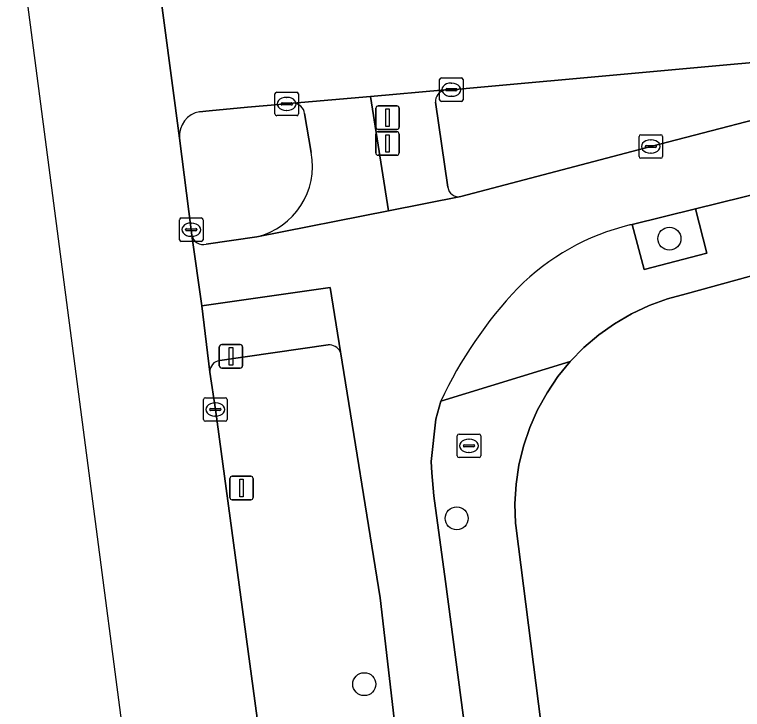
# Model space of a CAD drawing. Extents: x 161084 to 161928, y 385354 to 386522.
# Drawn here: x 161140.77 to 161171.75, y 386126.41 to 386155.98 of the extents above; entities that cross this region are included whole.
import ezdxf

# ---------------------------------------------------------------- set-up
doc = ezdxf.new("R2010")
doc.units = 0
for name, color, linetype in [('IMGEO_Berm_groen', 7, 'Continuous'), ('IMGEO_Boom', 7, 'Continuous'), ('IMGEO_Brandkraan', 7, 'Continuous'), ('IMGEO_Drukknoppaal', 7, 'Continuous'), ('IMGEO_Erf', 7, 'Continuous'), ('IMGEO_Fietspad_gesloten', 7, 'Continuous'), ('IMGEO_Groenvoorziening', 7, 'Continuous'), ('IMGEO_Kolk', 7, 'Continuous'), ('IMGEO_Lichtmast', 7, 'Continuous'), ('IMGEO_OVBaan_gesloten', 7, 'Continuous'), ('IMGEO_Rijbaan_lokaal_gesloten', 7, 'Continuous'), ('IMGEO_Verkeerseiland_groen', 7, 'Continuous'), ('IMGEO_Verkeersregelinstallatiepaal', 7, 'Continuous'), ('IMGEO_Voetpad_open', 7, 'Continuous')]:
    doc.layers.add(name, color=color, linetype=linetype)

msp = doc.modelspace()

# ---------------------------------------------------------------- linework, layer by layer
at = {"layer": 'IMGEO_Berm_groen'}
for points in [[(161154.116, 386141.926), (161149.503, 386141.254)], [(161163.009, 386078.911), (161157.717, 386119.144), (161156.332, 386131.161), (161154.639, 386141.624)], [(161149.083, 386140.767), (161149.318, 386139.173), (161151.938, 386119.836), (161154.412, 386100.485), (161157.079, 386080.17), (161159.857, 386058.81), (161162.806, 386036.478), (161163.181, 386034.035), (161173.593, 385955.119), (161176.3, 385935.247), (161177.056, 385929.432), (161181.599, 385894.516), (161192.506, 385812.149), (161194.437, 385797.117), (161194.675, 385795.33), (161194.813, 385794.299), (161198.275, 385794.739), (161199.988, 385781.774), (161203.044, 385758.47), (161205.621, 385758.801), (161204.389, 385768.102), (161200.818, 385794.469)]]:
    msp.add_lwpolyline(points, dxfattribs=at)
for centre, radius, start, end in [((161154.149, 386141.378), 0.548, 26.5913, 93.4011), ((161149.559, 386140.781), 0.477, 96.8029, 181.6466)]:
    msp.add_arc(centre, radius, start, end, dxfattribs=at)
at = {"layer": 'IMGEO_Boom'}
for centre in [(161168.64, 386146.444), (161159.588, 386134.542), (161155.654, 386127.485)]:
    msp.add_circle(centre, 0.489, dxfattribs=at)
at = {"layer": 'IMGEO_Brandkraan'}
for p, q in [((161159.686, 386138.127), (161160.538, 386138.127)), ((161159.611, 386137.201), (161159.611, 386138.053)), ((161160.099, 386137.907), (161160.124, 386137.907)), ((161160.612, 386138.053), (161160.612, 386137.201)), ((161159.87, 386137.621), (161159.87, 386137.633)), ((161160.308, 386137.584), (161159.91, 386137.584)), ((161159.913, 386137.67), (161160.311, 386137.67)), ((161160.354, 386137.633), (161160.354, 386137.621)), ((161160.122, 386137.347), (161160.097, 386137.347)), ((161160.538, 386137.127), (161159.686, 386137.127))]:
    msp.add_line(p, q, dxfattribs=at)
for points in [[(161159.686, 386138.127), (161160.538, 386138.127)], [(161159.611, 386137.201), (161159.611, 386138.053)], [(161160.612, 386138.053), (161160.612, 386137.201)], [(161160.538, 386137.127), (161159.686, 386137.127)]]:
    msp.add_lwpolyline(points, dxfattribs=at)
for centre, radius, start, end in [((161159.688, 386138.051), 0.0765, 91.552, 178.448), ((161159.688, 386138.051), 0.0765, 91.552, 178.448), ((161160.536, 386138.051), 0.0765, 1.552, 88.448), ((161160.536, 386138.051), 0.0765, 1.552, 88.448), ((161159.91, 386137.63), 0.0403, 85.8775, 175.7526), ((161159.907, 386137.62), 0.0366, 178.938, 274.7102), ((161160.311, 386137.627), 0.043, 264.8664, 352.4533), ((161160.315, 386137.632), 0.0386, 1.7309, 96.639), ((161159.688, 386137.203), 0.0765, 181.552, 268.448), ((161159.688, 386137.203), 0.0765, 181.552, 268.448), ((161160.536, 386137.203), 0.0765, 271.552, 358.448), ((161160.536, 386137.203), 0.0765, 271.552, 358.448)]:
    msp.add_arc(centre, radius, start, end, dxfattribs=at)
for centre, major_axis, ratio, start_param, end_param in [((161160.098, 386137.627), (-0.387, 0.002), 0.722429, 4.712389, 7.853982), ((161160.123, 386137.627), (-0.39, 0.002), 0.717154, 1.570796, 4.712389)]:
    msp.add_ellipse(centre, major_axis=major_axis, ratio=ratio, start_param=start_param, end_param=end_param, dxfattribs=at)
at = {"layer": 'IMGEO_Drukknoppaal'}
for p, q in [((161156.146, 386150.093), (161156.146, 386150.893)), ((161156.146, 386150.893), (161156.146, 386150.093)), ((161156.246, 386150.993), (161157.036, 386150.993)), ((161157.036, 386150.993), (161156.246, 386150.993)), ((161157.136, 386150.893), (161157.136, 386150.093)), ((161157.136, 386150.093), (161157.136, 386150.893)), ((161157.036, 386149.993), (161156.246, 386149.993)), ((161156.246, 386149.993), (161157.036, 386149.993))]:
    msp.add_line(p, q, dxfattribs=at)
msp.add_lwpolyline([(161156.566, 386150.868), (161156.716, 386150.868), (161156.716, 386150.118), (161156.566, 386150.118), (161156.566, 386150.868)], dxfattribs=at)
for centre, start, end in [((161156.246, 386150.893), 90, 180), ((161156.246, 386150.893), 90, 180), ((161157.036, 386150.893), 0, 90), ((161157.036, 386150.893), 360, 90), ((161156.246, 386150.093), 180, 270), ((161156.246, 386150.093), 180, 270), ((161157.036, 386150.093), 270, 0), ((161157.036, 386150.093), 270, 0)]:
    msp.add_arc(centre, 0.1, start, end, dxfattribs=at)
at = {"layer": 'IMGEO_Erf'}
msp.add_lwpolyline([(161180.74, 386147.227), (161169.353, 386144.093), (161168.552, 386143.88), (161167.773, 386143.596), (161167.023, 386143.244), (161166.307, 386142.826), (161165.631, 386142.346), (161165.001, 386141.807), (161164.421, 386141.214), (161163.897, 386140.572), (161163.432, 386139.886), (161163.031, 386139.16), (161162.695, 386138.402), (161162.429, 386137.617), (161162.234, 386136.811), (161162.112, 386135.991), (161162.064, 386135.164), (161162.09, 386134.335), (161162.098, 386134.231), (161163.285, 386124.974)], dxfattribs=at)
at = {"layer": 'IMGEO_Fietspad_gesloten'}
for points in [[(161166.955, 386147.027), (161167.061, 386147.053), (161169.743, 386147.713), (161178.783, 386149.939), (161181.171, 386150.522), (161183.82, 386151.181), (161196.674, 386154.38), (161197.417, 386154.475), (161199.34, 386154.721), (161199.342, 386154.929), (161178.45, 386154.683), (161178.006, 386154.438)], [(161178.284, 386153.098), (161177.748, 386152.951), (161174.846, 386152.185), (161167.847, 386150.366), (161159.758, 386148.235), (161156.688, 386147.633), (161151.083, 386146.518), (161148.923, 386146.203)], [(161151.083, 386146.518), (161156.688, 386147.633), (161155.919, 386152.488)], [(161155.919, 386152.488), (161152.633, 386152.208)], [(161153.112, 386151.763), (161153.398, 386150.107)], [(161148.322, 386146.572), (161148.748, 386143.581), (161154.208, 386144.369), (161154.639, 386141.624), (161156.332, 386131.161), (161157.717, 386119.144), (161163.009, 386078.911)], [(161166.599, 386075.195), (161159.109, 386131.85), (161158.613, 386135.495), (161158.527, 386136.476), (161158.508, 386136.957), (161158.694, 386138.756), (161158.914, 386139.531)]]:
    msp.add_lwpolyline(points, dxfattribs=at)
for centre, radius, start, end in [((161152.624, 386151.718), 0.491, 5.3193, 88.8954), ((161150.344, 386149.536), 3.107, 283.7539, 10.6), ((161169.314, 386137.275), 10.033, 103.5996, 135.2062), ((161148.801, 386146.678), 0.49, 192.4636, 284.4385), ((161175.146, 386131.993), 17.897, 136.3613, 155.0908)]:
    msp.add_arc(centre, radius, start, end, dxfattribs=at)
at = {"layer": 'IMGEO_Groenvoorziening'}
msp.add_lwpolyline([(161169.743, 386147.713), (161167.061, 386147.053), (161167.564, 386145.128), (161170.236, 386145.827)], close=True, dxfattribs=at)
at = {"layer": 'IMGEO_Kolk'}
for p, q in [((161158.861, 386152.358), (161158.861, 386153.21)), ((161158.936, 386153.284), (161159.788, 386153.284)), ((161159.349, 386153.064), (161159.374, 386153.064)), ((161159.862, 386153.21), (161159.862, 386152.358)), ((161151.928, 386152.678), (161152.78, 386152.678)), ((161159.12, 386152.778), (161159.12, 386152.79)), ((161159.558, 386152.741), (161159.16, 386152.741)), ((161159.163, 386152.827), (161159.561, 386152.827)), ((161159.604, 386152.79), (161159.604, 386152.778)), ((161151.853, 386151.752), (161151.853, 386152.604)), ((161152.341, 386152.458), (161152.366, 386152.458)), ((161152.854, 386152.604), (161152.854, 386151.752)), ((161159.372, 386152.504), (161159.347, 386152.504)), ((161152.112, 386152.172), (161152.112, 386152.184)), ((161152.55, 386152.135), (161152.152, 386152.135)), ((161152.155, 386152.221), (161152.553, 386152.221)), ((161152.596, 386152.184), (161152.596, 386152.172)), ((161159.788, 386152.284), (161158.936, 386152.284)), ((161152.364, 386151.898), (161152.339, 386151.898)), ((161152.78, 386151.678), (161151.928, 386151.678)), ((161167.421, 386150.866), (161168.273, 386150.866)), ((161167.346, 386149.94), (161167.346, 386150.792)), ((161167.834, 386150.646), (161167.859, 386150.646)), ((161168.347, 386150.792), (161168.347, 386149.94)), ((161167.605, 386150.36), (161167.605, 386150.372)), ((161168.043, 386150.323), (161167.645, 386150.323)), ((161167.648, 386150.409), (161168.046, 386150.409)), ((161168.089, 386150.372), (161168.089, 386150.36)), ((161167.857, 386150.086), (161167.832, 386150.086)), ((161168.273, 386149.866), (161167.421, 386149.866)), ((161147.794, 386146.4), (161147.794, 386147.252)), ((161147.869, 386147.326), (161148.721, 386147.326)), ((161148.282, 386147.106), (161148.307, 386147.106)), ((161148.795, 386147.252), (161148.795, 386146.4)), ((161148.053, 386146.82), (161148.053, 386146.832)), ((161148.096, 386146.869), (161148.494, 386146.869)), ((161148.537, 386146.832), (161148.537, 386146.82)), ((161148.491, 386146.783), (161148.093, 386146.783)), ((161148.305, 386146.546), (161148.28, 386146.546)), ((161148.721, 386146.326), (161147.869, 386146.326)), ((161148.892, 386139.673), (161149.744, 386139.673)), ((161148.817, 386138.747), (161148.817, 386139.599)), ((161149.305, 386139.453), (161149.33, 386139.453)), ((161149.818, 386139.599), (161149.818, 386138.747)), ((161149.076, 386139.167), (161149.076, 386139.179)), ((161149.514, 386139.13), (161149.116, 386139.13)), ((161149.119, 386139.216), (161149.517, 386139.216)), ((161149.56, 386139.179), (161149.56, 386139.167)), ((161149.328, 386138.893), (161149.303, 386138.893)), ((161149.744, 386138.673), (161148.892, 386138.673))]:
    msp.add_line(p, q, dxfattribs=at)
for points in [[(161158.861, 386152.358), (161158.861, 386153.21)], [(161158.936, 386153.284), (161159.788, 386153.284)], [(161159.862, 386153.21), (161159.862, 386152.358)], [(161151.928, 386152.678), (161152.78, 386152.678)], [(161151.853, 386151.752), (161151.853, 386152.604)], [(161152.854, 386152.604), (161152.854, 386151.752)], [(161159.788, 386152.284), (161158.936, 386152.284)], [(161152.78, 386151.678), (161151.928, 386151.678)], [(161167.421, 386150.866), (161168.273, 386150.866)], [(161167.346, 386149.94), (161167.346, 386150.792)], [(161168.347, 386150.792), (161168.347, 386149.94)], [(161168.273, 386149.866), (161167.421, 386149.866)], [(161147.794, 386146.4), (161147.794, 386147.252)], [(161147.869, 386147.326), (161148.721, 386147.326)], [(161148.795, 386147.252), (161148.795, 386146.4)], [(161148.721, 386146.326), (161147.869, 386146.326)], [(161148.892, 386139.673), (161149.744, 386139.673)], [(161148.817, 386138.747), (161148.817, 386139.599)], [(161149.818, 386139.599), (161149.818, 386138.747)], [(161149.744, 386138.673), (161148.892, 386138.673)]]:
    msp.add_lwpolyline(points, dxfattribs=at)
for centre, radius, start, end in [((161158.938, 386153.208), 0.0765, 91.552, 178.448), ((161158.938, 386153.208), 0.0765, 91.552, 178.448), ((161159.786, 386153.208), 0.0765, 1.552, 88.448), ((161159.786, 386153.208), 0.0765, 1.552, 88.448), ((161151.93, 386152.602), 0.0765, 91.552, 178.448), ((161151.93, 386152.602), 0.0765, 91.552, 178.448), ((161152.778, 386152.602), 0.0765, 1.552, 88.448), ((161152.778, 386152.602), 0.0765, 1.552, 88.448), ((161159.16, 386152.787), 0.0403, 85.8775, 175.7526), ((161159.157, 386152.777), 0.0366, 178.938, 274.7102), ((161159.561, 386152.784), 0.043, 264.8664, 352.4533), ((161159.565, 386152.789), 0.0386, 1.7309, 96.639), ((161152.152, 386152.181), 0.0403, 85.8775, 175.7526), ((161152.149, 386152.171), 0.0366, 178.938, 274.7102), ((161152.553, 386152.178), 0.043, 264.8664, 352.4533), ((161152.557, 386152.183), 0.0386, 1.7309, 96.639), ((161158.938, 386152.36), 0.0765, 181.552, 268.448), ((161158.938, 386152.36), 0.0765, 181.552, 268.448), ((161159.786, 386152.36), 0.0765, 271.552, 358.448), ((161159.786, 386152.36), 0.0765, 271.552, 358.448), ((161151.93, 386151.754), 0.0765, 181.552, 268.448), ((161151.93, 386151.754), 0.0765, 181.552, 268.448), ((161152.778, 386151.754), 0.0765, 271.552, 358.448), ((161152.778, 386151.754), 0.0765, 271.552, 358.448), ((161167.423, 386150.79), 0.0765, 91.552, 178.448), ((161167.423, 386150.79), 0.0765, 91.552, 178.448), ((161168.271, 386150.79), 0.0765, 1.552, 88.448), ((161168.271, 386150.79), 0.0765, 1.552, 88.448), ((161167.645, 386150.369), 0.0403, 85.8775, 175.7526), ((161167.642, 386150.359), 0.0366, 178.938, 274.7102), ((161168.046, 386150.366), 0.043, 264.8664, 352.4533), ((161168.05, 386150.371), 0.0386, 1.7309, 96.639), ((161167.423, 386149.942), 0.0765, 181.552, 268.448), ((161167.423, 386149.942), 0.0765, 181.552, 268.448), ((161168.271, 386149.942), 0.0765, 271.552, 358.448), ((161168.271, 386149.942), 0.0765, 271.552, 358.448), ((161147.871, 386147.25), 0.0765, 91.552, 178.448), ((161147.871, 386147.25), 0.0765, 91.552, 178.448), ((161148.719, 386147.25), 0.0765, 1.552, 88.448), ((161148.719, 386147.25), 0.0765, 1.552, 88.448), ((161148.093, 386146.829), 0.0403, 85.8775, 175.7526), ((161148.09, 386146.819), 0.0366, 178.938, 274.7102), ((161148.494, 386146.826), 0.043, 264.8664, 352.4533), ((161148.498, 386146.831), 0.0386, 1.7309, 96.639), ((161147.871, 386146.402), 0.0765, 181.552, 268.448), ((161147.871, 386146.402), 0.0765, 181.552, 268.448), ((161148.719, 386146.402), 0.0765, 271.552, 358.448), ((161148.719, 386146.402), 0.0765, 271.552, 358.448), ((161148.894, 386139.597), 0.0765, 91.552, 178.448), ((161148.894, 386139.597), 0.0765, 91.552, 178.448), ((161149.742, 386139.597), 0.0765, 1.552, 88.448), ((161149.742, 386139.597), 0.0765, 1.552, 88.448), ((161149.116, 386139.176), 0.0403, 85.8775, 175.7526), ((161149.113, 386139.166), 0.0366, 178.938, 274.7102), ((161149.517, 386139.173), 0.043, 264.8664, 352.4533), ((161149.521, 386139.178), 0.0386, 1.7309, 96.639), ((161148.894, 386138.749), 0.0765, 181.552, 268.448), ((161148.894, 386138.749), 0.0765, 181.552, 268.448), ((161149.742, 386138.749), 0.0765, 271.552, 358.448), ((161149.742, 386138.749), 0.0765, 271.552, 358.448)]:
    msp.add_arc(centre, radius, start, end, dxfattribs=at)
for centre, major_axis, ratio, start_param, end_param in [((161159.348, 386152.784), (-0.387, 0.002), 0.722429, 4.712389, 7.853982), ((161159.373, 386152.784), (-0.39, 0.002), 0.717154, 1.570796, 4.712389), ((161152.34, 386152.178), (-0.387, 0.002), 0.722429, 4.712389, 7.853982), ((161152.365, 386152.178), (-0.39, 0.002), 0.717154, 1.570796, 4.712389), ((161167.833, 386150.366), (-0.387, 0.002), 0.722429, 4.712389, 7.853982), ((161167.858, 386150.366), (-0.39, 0.002), 0.717154, 1.570796, 4.712389), ((161148.281, 386146.826), (-0.387, 0.002), 0.722429, 4.712389, 7.853982), ((161148.306, 386146.826), (-0.39, 0.002), 0.717154, 1.570796, 4.712389), ((161149.304, 386139.173), (-0.387, 0.002), 0.722429, 4.712389, 7.853982), ((161149.329, 386139.173), (-0.39, 0.002), 0.717154, 1.570796, 4.712389)]:
    msp.add_ellipse(centre, major_axis=major_axis, ratio=ratio, start_param=start_param, end_param=end_param, dxfattribs=at)
at = {"layer": 'IMGEO_Lichtmast'}
for p, q in [((161150.035, 386136.332), (161150.825, 386136.332)), ((161150.825, 386136.332), (161150.035, 386136.332)), ((161149.935, 386135.432), (161149.935, 386136.232)), ((161149.935, 386136.232), (161149.935, 386135.432)), ((161150.925, 386136.232), (161150.925, 386135.432)), ((161150.925, 386135.432), (161150.925, 386136.232)), ((161150.825, 386135.332), (161150.035, 386135.332)), ((161150.035, 386135.332), (161150.825, 386135.332))]:
    msp.add_line(p, q, dxfattribs=at)
msp.add_lwpolyline([(161150.355, 386136.207), (161150.505, 386136.207), (161150.505, 386135.457), (161150.355, 386135.457), (161150.355, 386136.207)], dxfattribs=at)
for centre, start, end in [((161150.035, 386136.232), 90, 180), ((161150.035, 386136.232), 90, 180), ((161150.825, 386136.232), 0, 90), ((161150.825, 386136.232), 360, 90), ((161150.035, 386135.432), 180, 270), ((161150.035, 386135.432), 180, 270), ((161150.825, 386135.432), 270, 0), ((161150.825, 386135.432), 270, 0)]:
    msp.add_arc(centre, 0.1, start, end, dxfattribs=at)
at = {"layer": 'IMGEO_OVBaan_gesloten'}
for points in [[(161140.774, 386160.649), (161167.141, 385959.129), (161182.706, 385840.813), (161196.575, 385735.387)], [(161181.599, 385894.516), (161177.056, 385929.432), (161176.3, 385935.247), (161173.593, 385955.119), (161163.181, 386034.035), (161162.806, 386036.478), (161159.857, 386058.81), (161157.079, 386080.17), (161154.412, 386100.485), (161151.938, 386119.836), (161149.318, 386139.173), (161149.083, 386140.767), (161148.748, 386143.581), (161148.322, 386146.572), (161148.295, 386146.826), (161147.793, 386150.726), (161146.819, 386158.091)]]:
    msp.add_lwpolyline(points, dxfattribs=at)
at = {"layer": 'IMGEO_Rijbaan_lokaal_gesloten'}
for points in [[(161146.819, 386158.091), (161147.793, 386150.726)], [(161148.65, 386151.846), (161149.053, 386151.89), (161150.685, 386152.04), (161152.354, 386152.178), (161152.633, 386152.208), (161155.919, 386152.488), (161159.077, 386152.772), (161159.362, 386152.784), (161175.777, 386154.26), (161178.006, 386154.438), (161178.45, 386154.683), (161199.342, 386154.929), (161199.34, 386154.721), (161199.854, 386154.722), (161217.906, 386155.15), (161218.102, 386155.152), (161238.642, 386155.383), (161240.243, 386156.469)]]:
    msp.add_lwpolyline(points, dxfattribs=at)
msp.add_arc((161148.821, 386150.827), 1.033, 99.5485, 185.6066, dxfattribs=at)
at = {"layer": 'IMGEO_Verkeerseiland_groen'}
for points in [[(161178.006, 386154.438), (161175.777, 386154.26), (161159.362, 386152.784), (161159.077, 386152.772)], [(161152.633, 386152.208), (161152.354, 386152.178), (161150.685, 386152.04), (161149.053, 386151.89), (161148.65, 386151.846)], [(161158.68, 386152.251), (161159.209, 386148.631)], [(161159.758, 386148.235), (161167.847, 386150.366), (161174.846, 386152.185)], [(161153.398, 386150.107), (161153.112, 386151.763)], [(161147.793, 386150.726), (161148.295, 386146.826), (161148.322, 386146.572)], [(161148.923, 386146.203), (161151.083, 386146.518)]]:
    msp.add_lwpolyline(points, dxfattribs=at)
for centre, radius, start, end in [((161159.208, 386152.26), 0.528, 104.3952, 180.9903), ((161152.624, 386151.718), 0.491, 5.3193, 88.8954), ((161148.821, 386150.827), 1.033, 99.5485, 185.6066), ((161150.344, 386149.536), 3.107, 283.7539, 10.6), ((161159.674, 386148.697), 0.469, 188.034, 280.3594), ((161148.801, 386146.678), 0.49, 192.4636, 284.4385)]:
    msp.add_arc(centre, radius, start, end, dxfattribs=at)
at = {"layer": 'IMGEO_Verkeersregelinstallatiepaal'}
for p, q in [((161156.251, 386152.093), (161157.041, 386152.093)), ((161157.041, 386152.093), (161156.251, 386152.093)), ((161156.151, 386151.193), (161156.151, 386151.993)), ((161156.151, 386151.993), (161156.151, 386151.193)), ((161157.141, 386151.993), (161157.141, 386151.193)), ((161157.141, 386151.193), (161157.141, 386151.993)), ((161157.041, 386151.093), (161156.251, 386151.093)), ((161156.251, 386151.093), (161157.041, 386151.093)), ((161149.487, 386141.036), (161149.487, 386141.836)), ((161149.487, 386141.836), (161149.487, 386141.036)), ((161149.587, 386141.936), (161150.377, 386141.936)), ((161150.377, 386141.936), (161149.587, 386141.936)), ((161150.477, 386141.836), (161150.477, 386141.036)), ((161150.477, 386141.036), (161150.477, 386141.836)), ((161150.377, 386140.936), (161149.587, 386140.936)), ((161149.587, 386140.936), (161150.377, 386140.936))]:
    msp.add_line(p, q, dxfattribs=at)
for points in [[(161156.571, 386151.968), (161156.721, 386151.968), (161156.721, 386151.218), (161156.571, 386151.218), (161156.571, 386151.968)], [(161149.907, 386141.811), (161150.057, 386141.811), (161150.057, 386141.061), (161149.907, 386141.061), (161149.907, 386141.811)]]:
    msp.add_lwpolyline(points, dxfattribs=at)
for centre, start, end in [((161156.251, 386151.993), 90, 180), ((161156.251, 386151.993), 90, 180), ((161157.041, 386151.993), 0, 90), ((161157.041, 386151.993), 360, 90), ((161156.251, 386151.193), 180, 270), ((161156.251, 386151.193), 180, 270), ((161157.041, 386151.193), 270, 0), ((161157.041, 386151.193), 270, 0), ((161149.587, 386141.836), 90, 180), ((161149.587, 386141.836), 90, 180), ((161150.377, 386141.836), 0, 90), ((161150.377, 386141.836), 360, 90), ((161149.587, 386141.036), 180, 270), ((161149.587, 386141.036), 180, 270), ((161150.377, 386141.036), 270, 0), ((161150.377, 386141.036), 270, 0)]:
    msp.add_arc(centre, 0.1, start, end, dxfattribs=at)
at = {"layer": 'IMGEO_Voetpad_open'}
for points in [[(161218.102, 386155.152), (161217.906, 386155.15), (161199.854, 386154.722), (161200.053, 386153.026), (161197.645, 386152.732), (161197.417, 386154.475), (161196.674, 386154.38), (161183.82, 386151.181), (161181.171, 386150.522), (161178.783, 386149.939), (161169.743, 386147.713), (161170.236, 386145.827), (161167.564, 386145.128), (161167.061, 386147.053), (161166.955, 386147.027)], [(161159.077, 386152.772), (161155.919, 386152.488), (161156.688, 386147.633), (161159.758, 386148.235)], [(161159.209, 386148.631), (161158.68, 386152.251)], [(161158.914, 386139.531), (161164.421, 386141.214), (161165.001, 386141.807), (161165.631, 386142.346), (161166.307, 386142.826), (161167.023, 386143.244), (161167.773, 386143.596), (161168.552, 386143.88), (161169.353, 386144.093), (161180.74, 386147.227)], [(161154.639, 386141.624), (161154.208, 386144.369), (161148.748, 386143.581)], [(161148.748, 386143.581), (161149.083, 386140.767)], [(161149.503, 386141.254), (161154.116, 386141.926)], [(161167.88, 386089.711), (161165.923, 386104.777), (161165.653, 386107.11), (161163.578, 386122.93), (161163.285, 386124.974), (161162.098, 386134.231), (161162.09, 386134.335), (161162.064, 386135.164), (161162.112, 386135.991), (161162.234, 386136.811), (161162.429, 386137.617), (161162.695, 386138.402), (161163.031, 386139.16), (161163.432, 386139.886), (161163.897, 386140.572), (161164.421, 386141.214), (161158.914, 386139.531), (161158.694, 386138.756), (161158.508, 386136.957), (161158.527, 386136.476), (161158.613, 386135.495), (161159.109, 386131.85), (161166.599, 386075.195)]]:
    msp.add_lwpolyline(points, dxfattribs=at)
for centre, radius, start, end in [((161159.208, 386152.26), 0.528, 104.3952, 180.9903), ((161159.674, 386148.697), 0.469, 188.034, 280.3594), ((161169.314, 386137.275), 10.033, 103.5996, 135.2062), ((161175.146, 386131.993), 17.897, 136.3613, 155.0908), ((161154.149, 386141.378), 0.548, 26.5913, 93.4011), ((161149.559, 386140.781), 0.477, 96.8029, 181.6466)]:
    msp.add_arc(centre, radius, start, end, dxfattribs=at)

doc.saveas('drawing.dxf')
